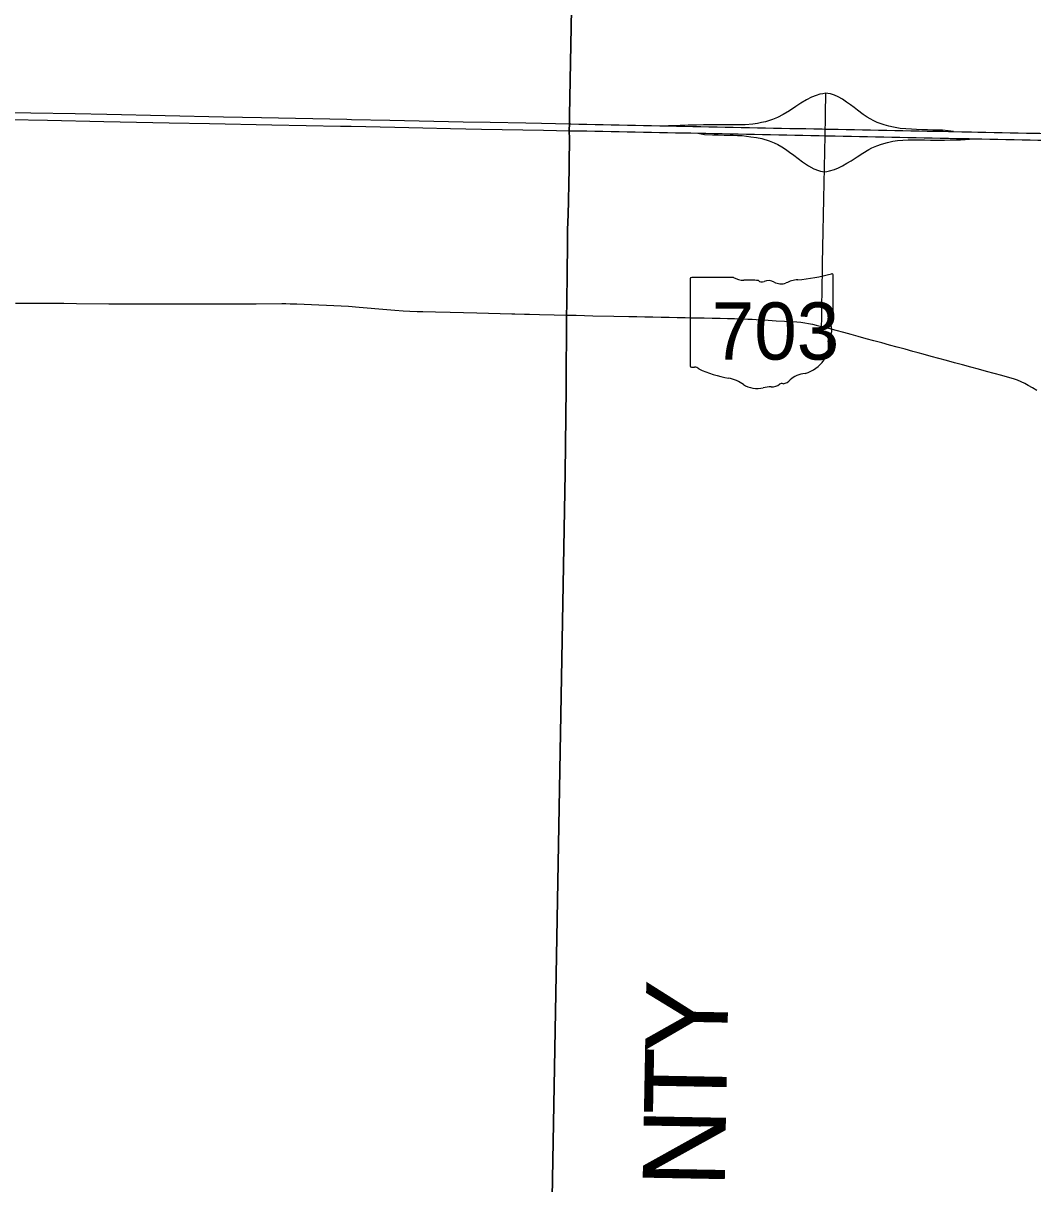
# Model space of a CAD drawing. Extents: x 0 to 34, y 0 to 22.
# Drawn here: x 4.1026 to 4.3003, y 19.656 to 19.8831 of the extents above; entities that cross this region are included whole.
import ezdxf

# ---------------------------------------------------------------- set-up
doc = ezdxf.new("R2010")
doc.units = 0
for name, color, linetype in [('GM_X_County', 7, 'Continuous'), ('GM_X_County_Text', 7, 'Continuous'), ('GM_X_Interchange_Ramps', 7, 'Continuous'), ('GM_X_State_Location', 7, 'Continuous'), ('GM_X_State_Route', 7, 'Continuous'), ('GM_X_State_Shield', 7, 'Continuous')]:
    doc.layers.add(name, color=color, linetype=linetype)

msp = doc.modelspace()

# ---------------------------------------------------------------- linework, layer by layer
at = {"layer": 'GM_X_County'}
for points in [[(4.210230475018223, 19.89980359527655), (4.2095696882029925, 19.86509946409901), (4.209545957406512, 19.863501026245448), (4.209531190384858, 19.86215203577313), (4.209579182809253, 19.860462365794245), (4.209557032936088, 19.85935437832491), (4.20951959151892, 19.856927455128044), (4.209480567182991, 19.854553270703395), (4.209431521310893, 19.85175719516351), (4.209357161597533, 19.84838102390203), (4.2092833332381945, 19.845690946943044), (4.209203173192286, 19.842683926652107), (4.209158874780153, 19.83975917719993), (4.209154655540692, 19.839465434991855), (4.209125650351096, 19.834658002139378), (4.209037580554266, 19.828068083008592), (4.2090054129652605, 19.826087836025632), (4.208898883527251, 19.81173514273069), (4.208739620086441, 19.795079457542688), (4.205659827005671, 19.62427260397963)], [(4.205659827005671, 19.62427260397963), (4.208739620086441, 19.795079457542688), (4.208898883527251, 19.81173514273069), (4.2090054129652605, 19.826087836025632), (4.209037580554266, 19.828068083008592), (4.209125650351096, 19.834658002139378), (4.209154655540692, 19.839465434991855), (4.209158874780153, 19.83975917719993), (4.209203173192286, 19.842683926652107), (4.2092833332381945, 19.845690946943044), (4.209357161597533, 19.84838102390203), (4.209431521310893, 19.85175719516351), (4.209480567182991, 19.854553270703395), (4.20951959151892, 19.856927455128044), (4.209557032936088, 19.85935437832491), (4.209579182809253, 19.860462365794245), (4.209531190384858, 19.86215203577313), (4.209545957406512, 19.863501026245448), (4.2095696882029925, 19.86509946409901), (4.210230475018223, 19.89980359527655)]]:
    msp.add_lwpolyline(points, dxfattribs=at)
at = {"layer": 'GM_X_Interchange_Ramps'}
for points in [[(4.259758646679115, 19.869457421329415), (4.259136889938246, 19.86934614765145), (4.258582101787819, 19.869229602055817), (4.257823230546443, 19.86899598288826), (4.256918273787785, 19.86864581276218), (4.255983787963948, 19.868178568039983), (4.254830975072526, 19.867478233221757), (4.253897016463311, 19.866864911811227), (4.252627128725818, 19.866032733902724), (4.2514157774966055, 19.8652886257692), (4.250291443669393, 19.864719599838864), (4.249313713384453, 19.86431089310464), (4.247927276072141, 19.863872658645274), (4.247139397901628, 19.863697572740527), (4.246350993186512, 19.863522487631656), (4.245431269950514, 19.863376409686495), (4.2439567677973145, 19.863245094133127), (4.2372534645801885, 19.863247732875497), (4.23582906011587, 19.863235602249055), (4.234404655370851, 19.863223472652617), (4.232823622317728, 19.863168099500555), (4.231242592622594, 19.86311272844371), (4.230098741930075, 19.86307264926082), (4.228954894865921, 19.863032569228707)], [(4.28476194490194, 19.861952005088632), (4.2836734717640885, 19.862073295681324), (4.282584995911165, 19.86219406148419), (4.28164892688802, 19.862213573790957), (4.280712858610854, 19.862232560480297), (4.279611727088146, 19.86227052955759), (4.278510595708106, 19.862308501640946), (4.277498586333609, 19.862359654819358), (4.276486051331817, 19.862410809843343), (4.275390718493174, 19.862474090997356), (4.274287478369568, 19.862573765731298), (4.273017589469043, 19.862792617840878), (4.272097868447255, 19.862982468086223), (4.271178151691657, 19.863230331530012), (4.2698207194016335, 19.863741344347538), (4.2691203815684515, 19.864062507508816), (4.268419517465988, 19.864427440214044), (4.26785049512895, 19.864763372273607), (4.267076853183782, 19.865303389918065), (4.265967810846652, 19.86610603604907), (4.265267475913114, 19.8666386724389), (4.26456660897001, 19.867171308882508), (4.263771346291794, 19.867726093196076), (4.262975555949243, 19.86828087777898), (4.262143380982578, 19.86874759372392), (4.261428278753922, 19.86906875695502), (4.260625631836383, 19.869331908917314), (4.260143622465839, 19.869419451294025), (4.259758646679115, 19.869457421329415)], [(4.234697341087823, 19.861644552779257), (4.235996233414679, 19.861351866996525), (4.23757779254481, 19.861314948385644), (4.238696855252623, 19.86128858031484), (4.239815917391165, 19.861262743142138), (4.240700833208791, 19.861243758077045), (4.2415857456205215, 19.861224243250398), (4.242459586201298, 19.861183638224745), (4.243333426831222, 19.86114303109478), (4.244194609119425, 19.861040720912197), (4.245055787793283, 19.860938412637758), (4.246155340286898, 19.860778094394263), (4.247245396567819, 19.86056398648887), (4.248666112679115, 19.860135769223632), (4.249619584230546, 19.859766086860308), (4.250378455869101, 19.859396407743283), (4.251137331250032, 19.85896818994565), (4.251857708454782, 19.858500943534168), (4.2526556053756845, 19.8579071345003), (4.253453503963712, 19.85731385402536), (4.2543194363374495, 19.85666150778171), (4.255185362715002, 19.856009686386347), (4.256372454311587, 19.855211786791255), (4.257384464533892, 19.85466702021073), (4.2582994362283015, 19.854336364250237), (4.258688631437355, 19.854209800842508), (4.259067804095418, 19.854151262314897), (4.2594659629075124, 19.854089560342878)]]:
    msp.add_lwpolyline(points, dxfattribs=at)
at = {"layer": 'GM_X_State_Route'}
for p, q in [((4.209565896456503, 19.86345498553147), (4.2098165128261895, 19.863450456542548)), ((4.259137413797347, 19.838479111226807), (4.2591466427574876, 19.83891843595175))]:
    msp.add_line(p, q, dxfattribs=at)
for points in [[(4.2594659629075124, 19.854089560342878), (4.259496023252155, 19.855671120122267), (4.259526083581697, 19.857252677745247), (4.25955613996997, 19.858834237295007), (4.259586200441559, 19.860415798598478), (4.259599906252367, 19.861136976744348), (4.259616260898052, 19.86199735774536), (4.259624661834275, 19.86243942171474), (4.259646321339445, 19.863578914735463), (4.2596763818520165, 19.86516047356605), (4.2597064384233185, 19.866742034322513), (4.259732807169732, 19.86809999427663), (4.259758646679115, 19.869457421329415)], [(4.097375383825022, 19.865752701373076), (4.104124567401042, 19.865614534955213), (4.112826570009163, 19.865459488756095), (4.118995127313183, 19.865325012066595), (4.141828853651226, 19.86485776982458), (4.149263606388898, 19.864700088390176), (4.166013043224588, 19.864347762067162)], [(4.099879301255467, 19.86431722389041), (4.107367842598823, 19.86415637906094), (4.1183902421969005, 19.863937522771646), (4.131205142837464, 19.86367225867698), (4.139116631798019, 19.863527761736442), (4.151298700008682, 19.863269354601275), (4.1647474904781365, 19.86301727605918), (4.1668432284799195, 19.86296928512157)], [(4.166013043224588, 19.864347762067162), (4.1668632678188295, 19.864329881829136), (4.174416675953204, 19.864174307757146), (4.188759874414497, 19.863874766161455), (4.194034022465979, 19.863783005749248), (4.200994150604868, 19.86362743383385), (4.204106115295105, 19.863578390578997), (4.2067946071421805, 19.8635267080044), (4.209565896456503, 19.86345498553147)], [(4.2098165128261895, 19.863450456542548), (4.211403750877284, 19.863421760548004), (4.212985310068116, 19.8633864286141), (4.214566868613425, 19.86335162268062), (4.216148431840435, 19.863316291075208), (4.217729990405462, 19.86328148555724), (4.219311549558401, 19.863246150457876), (4.220893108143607, 19.863211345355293), (4.222474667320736, 19.863176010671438), (4.224056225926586, 19.863141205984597), (4.225637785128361, 19.863105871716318), (4.227219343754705, 19.86307106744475), (4.228087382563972, 19.863051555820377), (4.228954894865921, 19.863032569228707), (4.230536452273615, 19.863001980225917), (4.232118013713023, 19.862971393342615), (4.2336995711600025, 19.86294080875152), (4.2352811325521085, 19.862910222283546), (4.236862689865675, 19.862879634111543), (4.238444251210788, 19.862849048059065), (4.240025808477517, 19.86281846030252), (4.241607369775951, 19.862787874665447), (4.243188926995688, 19.86275728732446), (4.244770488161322, 19.862726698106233), (4.246352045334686, 19.86269611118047), (4.247933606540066, 19.86266552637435), (4.249515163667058, 19.862634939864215), (4.251096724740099, 19.862604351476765), (4.252678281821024, 19.862573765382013), (4.254259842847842, 19.862543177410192), (4.255841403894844, 19.862512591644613), (4.257422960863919, 19.862482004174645), (4.259004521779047, 19.86245141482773), (4.259624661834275, 19.86243942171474), (4.260586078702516, 19.86242082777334), (4.2621676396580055, 19.862390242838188), (4.263749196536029, 19.86235965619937), (4.265330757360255, 19.86232906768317), (4.26691231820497, 19.862298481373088), (4.268493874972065, 19.862267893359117), (4.27007543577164, 19.862237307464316), (4.271656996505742, 19.862206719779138), (4.273238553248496, 19.862176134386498), (4.274820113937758, 19.862145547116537), (4.276401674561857, 19.862114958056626), (4.277983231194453, 19.86208437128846), (4.2795647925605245, 19.862053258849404), (4.281146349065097, 19.862022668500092), (4.282727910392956, 19.86199155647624), (4.283745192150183, 19.86197204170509), (4.28476194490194, 19.861952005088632), (4.28634350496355, 19.861918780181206), (4.287925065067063, 19.861885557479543), (4.2882580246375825, 19.861878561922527)], [(4.1668432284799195, 19.86296928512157), (4.175347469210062, 19.86278418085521), (4.180885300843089, 19.862677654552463), (4.186264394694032, 19.86257112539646), (4.189271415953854, 19.862507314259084), (4.192329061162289, 19.86242504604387), (4.204458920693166, 19.862195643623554), (4.209551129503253, 19.86210599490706)], [(4.209551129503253, 19.86210599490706), (4.211367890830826, 19.86208489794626), (4.212949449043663, 19.862054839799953), (4.214531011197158, 19.862024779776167), (4.216112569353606, 19.861994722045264), (4.217694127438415, 19.861964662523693), (4.21927568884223, 19.861935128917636), (4.220857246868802, 19.861905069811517), (4.222438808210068, 19.861875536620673), (4.2240203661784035, 19.861845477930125), (4.225601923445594, 19.861815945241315), (4.227183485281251, 19.861785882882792), (4.228765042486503, 19.86175635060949), (4.230346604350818, 19.861726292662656), (4.231928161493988, 19.861696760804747), (4.233312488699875, 19.861670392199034), (4.234697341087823, 19.861644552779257), (4.236278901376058, 19.86161238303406), (4.237860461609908, 19.861580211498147), (4.239442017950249, 19.861548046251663), (4.241023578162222, 19.861515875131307), (4.242605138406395, 19.861483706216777), (4.244186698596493, 19.861451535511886), (4.245768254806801, 19.86141936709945), (4.247349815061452, 19.86138720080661), (4.248931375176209, 19.861355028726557), (4.250512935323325, 19.861322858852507), (4.252094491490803, 19.861290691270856), (4.253676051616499, 19.861258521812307), (4.255257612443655, 19.861225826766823), (4.2568391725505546, 19.861193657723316), (4.258420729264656, 19.861160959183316), (4.259599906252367, 19.861136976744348), (4.260002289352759, 19.861128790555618), (4.261583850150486, 19.861096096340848), (4.263165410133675, 19.861063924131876), (4.264746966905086, 19.861031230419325), (4.266328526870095, 19.86099905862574), (4.267910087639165, 19.860966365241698), (4.269491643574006, 19.86093419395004), (4.2710732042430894, 19.860901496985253), (4.272654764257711, 19.860869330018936), (4.273570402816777, 19.860850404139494)], [(4.2882580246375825, 19.861878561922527), (4.289506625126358, 19.861852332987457), (4.291088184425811, 19.86181963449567), (4.2926697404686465, 19.861786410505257), (4.294251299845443, 19.861753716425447), (4.295832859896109, 19.861720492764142), (4.297414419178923, 19.86168779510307), (4.298995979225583, 19.86165457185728), (4.300577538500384, 19.861621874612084), (4.301661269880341, 19.861599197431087), (4.302744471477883, 19.861576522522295)], [(4.2594659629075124, 19.854089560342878), (4.259928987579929, 19.854151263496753), (4.260454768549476, 19.854238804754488), (4.261432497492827, 19.854530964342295), (4.262212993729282, 19.854874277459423), (4.2629940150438, 19.855217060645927), (4.263862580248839, 19.855727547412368), (4.264731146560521, 19.856238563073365), (4.265854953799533, 19.856983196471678), (4.26697876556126, 19.85772730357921), (4.268146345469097, 19.858428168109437), (4.268759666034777, 19.85873456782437), (4.269723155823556, 19.85915751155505), (4.270642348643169, 19.859478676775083), (4.2718246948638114, 19.859829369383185), (4.272831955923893, 19.860033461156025), (4.273794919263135, 19.86016477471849), (4.274831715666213, 19.860267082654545), (4.275866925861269, 19.860321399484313), (4.277449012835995, 19.86030768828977), (4.279031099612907, 19.860293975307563), (4.280218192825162, 19.860283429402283), (4.281405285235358, 19.86027341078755), (4.2829873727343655, 19.86028553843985), (4.284063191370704, 19.86029397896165), (4.28513953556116, 19.860302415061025), (4.286089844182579, 19.860331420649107), (4.287040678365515, 19.86036042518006), (4.2878565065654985, 19.860450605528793), (4.288672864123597, 19.86054078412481)], [(4.273570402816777, 19.860850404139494), (4.2742363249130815, 19.860836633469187), (4.275817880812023, 19.860804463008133), (4.277399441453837, 19.860771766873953), (4.278981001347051, 19.860739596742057), (4.280562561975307, 19.860706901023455), (4.282144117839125, 19.860674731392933), (4.283725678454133, 19.86064203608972), (4.285307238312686, 19.860609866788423), (4.2868887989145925, 19.86057717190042), (4.287780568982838, 19.860558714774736), (4.288672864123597, 19.86054078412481), (4.290254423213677, 19.860509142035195), (4.291835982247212, 19.8604774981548), (4.293417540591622, 19.86044638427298), (4.294999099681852, 19.860414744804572), (4.296580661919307, 19.860383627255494), (4.298162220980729, 19.860351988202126), (4.299743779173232, 19.8603208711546), (4.301244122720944, 19.86029134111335), (4.302744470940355, 19.860261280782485)], [(4.2591466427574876, 19.83891843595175), (4.259170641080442, 19.840060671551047), (4.259203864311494, 19.841642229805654), (4.259237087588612, 19.843223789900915), (4.259270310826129, 19.844805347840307), (4.259303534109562, 19.84638690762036), (4.259336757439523, 19.84796846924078), (4.259369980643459, 19.849550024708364), (4.259403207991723, 19.851131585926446), (4.259434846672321, 19.85261030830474), (4.2594659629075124, 19.854089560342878)], [(4.258903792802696, 19.823781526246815), (4.258929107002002, 19.82536361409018), (4.2589544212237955, 19.82694569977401), (4.258979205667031, 19.828527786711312), (4.259004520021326, 19.83010987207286), (4.259021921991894, 19.83121627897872), (4.259039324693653, 19.832322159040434), (4.2590646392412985, 19.833904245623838), (4.259089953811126, 19.835486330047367), (4.259113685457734, 19.83698298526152), (4.259137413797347, 19.838479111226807)], [(4.1011170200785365, 19.828353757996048), (4.104229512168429, 19.828360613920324), (4.107393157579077, 19.82835797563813), (4.110557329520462, 19.82834057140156), (4.113088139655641, 19.828313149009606), (4.119415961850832, 19.828228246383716), (4.120682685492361, 19.828224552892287), (4.124138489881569, 19.828211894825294), (4.126928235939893, 19.828202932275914), (4.132095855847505, 19.828220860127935), (4.133625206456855, 19.828221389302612), (4.136736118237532, 19.82824459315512), (4.1387390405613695, 19.82824195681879), (4.142226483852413, 19.828240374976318), (4.144855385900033, 19.828243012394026), (4.148228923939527, 19.828263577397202), (4.153237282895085, 19.828272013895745), (4.15402410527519, 19.82826621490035), (4.154870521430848, 19.828250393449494), (4.156215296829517, 19.82820503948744), (4.157610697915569, 19.828150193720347), (4.164876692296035, 19.827837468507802), (4.1662894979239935, 19.827747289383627), (4.168397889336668, 19.82758539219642), (4.173820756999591, 19.827094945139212), (4.175383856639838, 19.826970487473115), (4.177017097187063, 19.826865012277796), (4.178300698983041, 19.826805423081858), (4.179757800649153, 19.82675321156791), (4.18086842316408, 19.82671682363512), (4.183342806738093, 19.826655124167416), (4.186188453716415, 19.826581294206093), (4.191406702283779, 19.826446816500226), (4.198258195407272, 19.826281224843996), (4.19883776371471, 19.82627120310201), (4.2007832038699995, 19.82621899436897)], [(4.2007832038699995, 19.82621899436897), (4.201735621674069, 19.82619315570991), (4.203686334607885, 19.826153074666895), (4.206585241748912, 19.826080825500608), (4.2090253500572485, 19.82604179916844)], [(4.2090253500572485, 19.82604179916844), (4.210894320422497, 19.825988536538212), (4.2141154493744, 19.825911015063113), (4.218236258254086, 19.825820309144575), (4.221159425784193, 19.825756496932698), (4.2227409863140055, 19.825725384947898), (4.224322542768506, 19.8256942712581), (4.225904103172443, 19.825663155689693), (4.227485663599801, 19.825632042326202), (4.229067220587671, 19.82560039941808), (4.2306487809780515, 19.825569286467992), (4.232230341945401, 19.825537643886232), (4.2332734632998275, 19.825517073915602), (4.234317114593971, 19.82549650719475), (4.235898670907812, 19.82546539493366), (4.237480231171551, 19.825434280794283), (4.239061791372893, 19.82540316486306), (4.240478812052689, 19.825375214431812)], [(4.240478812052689, 19.825375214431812), (4.241895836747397, 19.825347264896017), (4.242748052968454, 19.8253203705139), (4.243599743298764, 19.825293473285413), (4.244451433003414, 19.825251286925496), (4.245302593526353, 19.82520856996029), (4.246882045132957, 19.82511522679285), (4.24846149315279, 19.825021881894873), (4.250040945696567, 19.824928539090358), (4.251620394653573, 19.82483519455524), (4.252849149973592, 19.8247624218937), (4.254078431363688, 19.824689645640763), (4.254842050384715, 19.824628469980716), (4.25560303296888, 19.824535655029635), (4.256359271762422, 19.824411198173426), (4.257109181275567, 19.82425509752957), (4.257852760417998, 19.824068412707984), (4.258903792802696, 19.823781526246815)], [(4.263284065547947, 19.82259127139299), (4.26175735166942, 19.82300630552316), (4.260330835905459, 19.823393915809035), (4.258903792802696, 19.823781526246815)], [(4.276790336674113, 19.818920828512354), (4.2752636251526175, 19.819335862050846), (4.273736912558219, 19.81975089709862), (4.272210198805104, 19.82016592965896), (4.270683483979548, 19.820580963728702), (4.269156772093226, 19.82099599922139), (4.267630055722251, 19.821410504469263), (4.2661033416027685, 19.82182553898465), (4.264693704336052, 19.82220840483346), (4.263284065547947, 19.82259127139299)], [(4.286523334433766, 19.816276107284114), (4.284916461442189, 19.81671276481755), (4.283389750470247, 19.817127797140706), (4.281863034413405, 19.817542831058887), (4.280336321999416, 19.81795733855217), (4.27880960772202, 19.818372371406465), (4.2778002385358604, 19.818646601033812), (4.276790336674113, 19.818920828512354)], [(4.301073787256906, 19.81129833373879), (4.300217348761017, 19.811788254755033), (4.29936091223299, 19.812278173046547), (4.298671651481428, 19.81264996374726), (4.297964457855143, 19.812985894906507), (4.297240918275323, 19.813284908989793), (4.296502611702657, 19.81354595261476), (4.295751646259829, 19.81376850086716), (4.294224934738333, 19.814183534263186), (4.292698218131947, 19.81459856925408), (4.291171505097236, 19.815013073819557), (4.289644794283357, 19.815428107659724), (4.288118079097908, 19.815842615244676), (4.286523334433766, 19.816276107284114)]]:
    msp.add_lwpolyline(points, dxfattribs=at)
at = {"layer": 'GM_X_State_Shield'}
for p, q in [((4.261180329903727, 19.82493503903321), (4.261180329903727, 19.833819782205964)), ((4.233208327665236, 19.83310664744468), (4.233208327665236, 19.816122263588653)), ((4.241675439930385, 19.833398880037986), (4.233483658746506, 19.833398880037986)), ((4.261177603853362, 19.824937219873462), (4.261180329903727, 19.82493503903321))]:
    msp.add_line(p, q, dxfattribs=at)
for centre, major_axis, ratio, start_param, end_param in [((4.251216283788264, 19.85655438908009), (0.029664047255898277, 0), 0.7999999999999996, 4.81439421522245, 5.042368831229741), ((4.260870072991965, 19.833856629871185), (0.00031139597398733, 0), 0.8000000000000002, 6.141151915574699, 7.989035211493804), ((4.233528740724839, 19.833142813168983), (0.00032405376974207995, 0), 0.7999999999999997, 1.7126933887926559, 3.283489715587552), ((4.243626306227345, 19.835370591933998), (0.0031431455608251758, 0), 0.8000000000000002, 4.042522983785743, 4.731795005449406), ((4.24466844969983, 19.823863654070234), (0.011283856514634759, 0), 0.7999999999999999, 1.4047577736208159, 1.6578580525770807), ((4.247230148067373, 19.833230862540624), (0.0009067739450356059, 0), 0.8, 3.836095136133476, 5.185414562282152), ((4.248561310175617, 19.8312677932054), (0.001885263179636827, 0), 0.8000000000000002, 0.9506229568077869, 2.0794050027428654), ((4.250994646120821, 19.833960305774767), (0.0022679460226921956, 0), 0.8, 4.0815607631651, 5.145722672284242), ((4.2550000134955, 19.828211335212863), (0.005967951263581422, 0), 0.8000000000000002, 1.6990113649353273, 2.107814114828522), ((4.261108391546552, 19.824282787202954), (0.0004819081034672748, 0), 0.8000000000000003, 1.8839779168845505, 3.671072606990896), ((4.260848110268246, 19.824900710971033), (0.0003332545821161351, 0), 0.8, 5.054540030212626, 6.418171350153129), ((4.26229602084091, 19.821216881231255), (0.0021047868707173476, 0), 0.7999999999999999, 2.3877238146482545, 3.2625368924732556), ((4.258042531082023, 19.823159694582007), (0.00289289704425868, 0), 0.8, 5.934694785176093, 6.69594811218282), ((4.2528780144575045, 19.820086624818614), (0.007419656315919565, 0), 0.8000000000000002, 5.1017524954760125, 6.440017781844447), ((4.233531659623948, 19.81608508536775), (0.00032693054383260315, 0), 0.7999999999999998, 3.0012400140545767, 4.508300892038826), ((4.233581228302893, 19.817822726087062), (0.0024948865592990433, 0), 0.8, 4.6659456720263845, 4.897461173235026), ((4.234091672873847, 19.815142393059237), (0.0008996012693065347, 0), 0.8000000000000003, 0.5192071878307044, 1.6278990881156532), ((4.245449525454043, 19.83040215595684), (0.02142156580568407, 0), 0.7999999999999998, 4.195997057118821, 4.488960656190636), ((4.239062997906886, 19.80849197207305), (0.006702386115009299, 0), 0.8, 0.8235188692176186, 1.3235874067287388), ((4.250857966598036, 19.814476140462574), (0.002397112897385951, 0), 0.8000000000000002, 4.93706856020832, 5.642249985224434), ((4.256006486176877, 19.811353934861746), (0.004063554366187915, 0), 0.8000000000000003, 1.6476453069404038, 2.4884337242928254), ((4.246312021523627, 19.815058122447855), (0.004253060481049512, 0), 0.8000000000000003, 4.0264810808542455, 4.996735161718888), ((4.2487694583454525, 19.80918593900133), (0.003494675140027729, 0), 0.7999999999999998, 1.4956620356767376, 1.9409797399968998), ((4.249080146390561, 19.813786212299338), (0.002266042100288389, 0), 0.8, 4.691043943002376, 5.507373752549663), ((4.251130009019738, 19.81214128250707), (0.000637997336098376, 0), 0.8000000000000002, 1.1475841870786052, 2.315151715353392)]:
    msp.add_ellipse(centre, major_axis=major_axis, ratio=ratio, start_param=start_param, end_param=end_param, dxfattribs=at)

# ---------------------------------------------------------------- texts
at = {"layer": 'GM_X_County_Text'}
for s, height, rotation, p in [('Y', 0.016074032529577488, 88.934525, (4.240421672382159, 19.681415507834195)), ('T', 0.016074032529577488, 88.934319, (4.240198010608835, 19.66939422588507)), ('N', 0.016074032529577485, 88.952087, (4.239938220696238, 19.65518474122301))]:
    msp.add_text(s, height=height, rotation=rotation, dxfattribs=at).set_placement(p)
at = {"layer": 'GM_X_State_Location'}
msp.add_text('703', height=1.6074032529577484e-05, rotation=1.0000000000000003e-05, dxfattribs=at).set_placement((4.241205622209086, 19.822315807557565))
for s, p in [('s', (4.246880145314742, 19.823485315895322)), ('r', (4.246879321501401, 19.823485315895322))]:
    msp.add_text(s, height=1.6074032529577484e-05, dxfattribs=at).set_placement(p)
at = {"layer": 'GM_X_State_Shield'}
msp.add_text('703', height=0.011189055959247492, dxfattribs=at).set_placement((4.237406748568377, 19.81731995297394))

doc.saveas('drawing.dxf')
